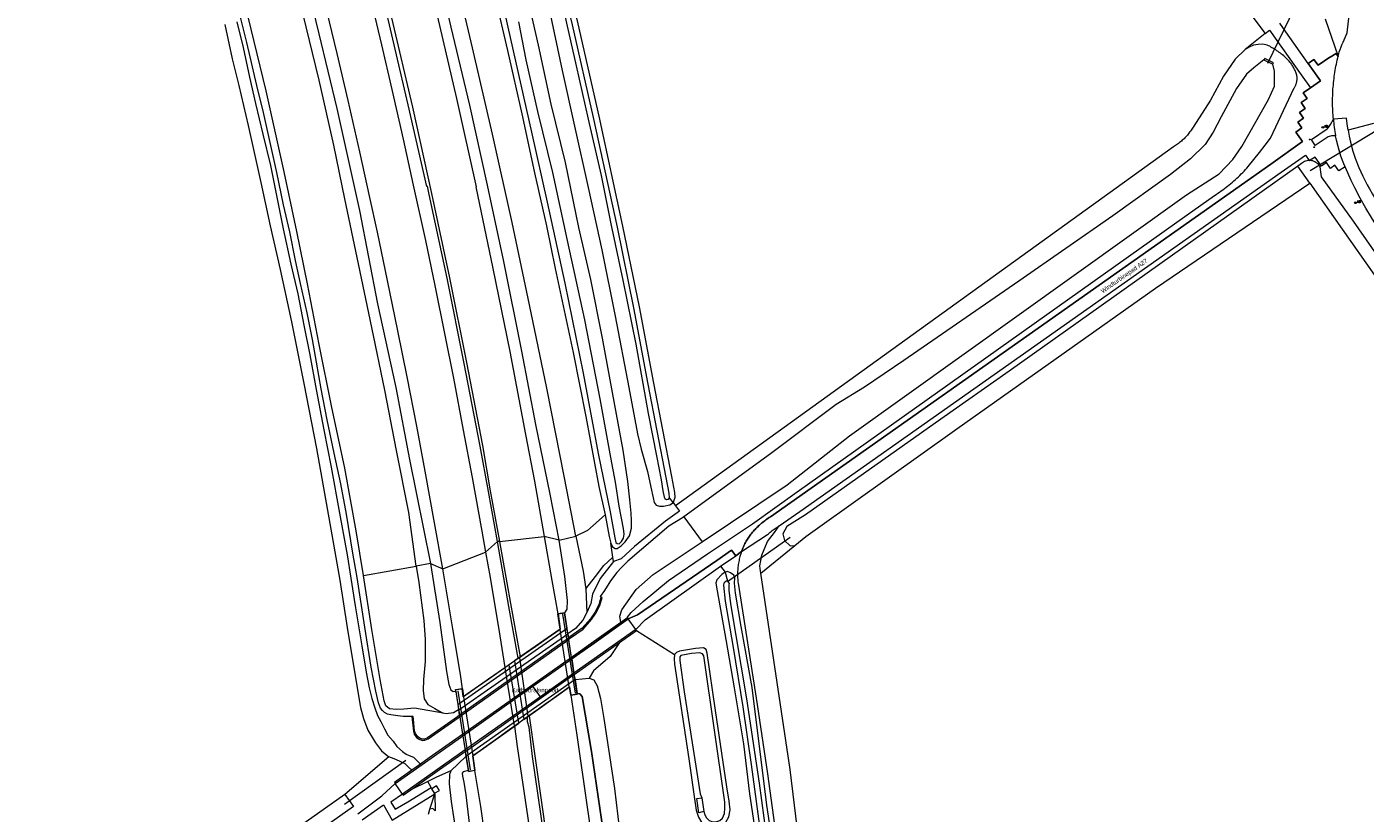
# Model space of a CAD drawing. Header units: metres. Extents: x 138165 to 154469, y 480134 to 494189.
# Tile 983 of 1056: x 152122 to 152501, y 483227 to 483450. Entities that reach past the tile are written whole.
import ezdxf

# ---------------------------------------------------------------- set-up
doc = ezdxf.new("R2010")
doc.units = ezdxf.units.M
doc.header["$LTSCALE"] = 0.001
doc.header["$MEASUREMENT"] = 0
for name, color, linetype, lineweight in [('TOP-L-duiker', 7, 'Continuous', 0), ('TOP-L-terrein schutting raster hek leuning', 7, 'Continuous', 0), ('TOP-L-topo objecten punt', 7, 'Continuous', 0), ('TOP-L-topo objecten vlak', 7, 'Continuous', 0), ('TOP-T-topo huisnummering naamgeving', 7, 'Continuous', 0)]:
    doc.layers.add(name, color=color, linetype=linetype, lineweight=lineweight)
doc.styles.add('Style-INTL_ISO', font='INTL_ISO.shx')
doc.styles.add('Style-STANDARD', font='STANDARD.shx')

# ---------------------------------------------------------------- blocks, each defined once
blk = doc.blocks.new('10')
at = {"layer": 'TOP-L-topo objecten punt', "linetype": 'Continuous', "lineweight": 0}
blk.add_circle((0, 0), 0.0125, dxfattribs=at)
blk = doc.blocks.new('11')
at = {"layer": 'TOP-L-topo objecten punt', "color": 7, "linetype": 'Continuous', "lineweight": 0}
blk.add_circle((0, 0), 0.025, dxfattribs=at)
at = {"layer": 'TOP-L-topo objecten punt', "color": 7, "linetype": 'Continuous', "lineweight": 0, "style": 'Style-STANDARD'}
blk.add_text('AB', height=0.06, dxfattribs=at).set_placement((0.0483, 0))
blk = doc.blocks.new('14')
at = {"layer": 'TOP-L-topo objecten punt', "color": 7, "linetype": 'Continuous', "lineweight": 0}
blk.add_circle((0, 0), 0.025, dxfattribs=at)
at = {"layer": 'TOP-L-topo objecten punt', "color": 7, "linetype": 'Continuous', "lineweight": 0, "style": 'Style-STANDARD'}
blk.add_text('VB', height=0.06, dxfattribs=at).set_placement((0.0483, 0))

msp = doc.modelspace()

# ---------------------------------------------------------------- linework, layer by layer
at = {"layer": 'TOP-L-duiker', "flags": 128}
for points in [[(152473.64, 483439.46), (152482.84, 483458.52)], [(152508.45, 483422.72), (152485.68, 483408.98)], [(152320.48, 483292.5), (152338.19, 483305.1)], [(152229.24, 483241.85), (152211.83, 483229.34)]]:
    msp.add_lwpolyline(points, dxfattribs=at)
at = {"layer": 'TOP-L-terrein schutting raster hek leuning', "flags": 128}
for points in [[(152273.69, 483283.25), (152277.24, 483260.91)], [(152243.97, 483261.59), (152247.48, 483239.2)]]:
    msp.add_lwpolyline(points, dxfattribs=at)
at = {"layer": 'TOP-L-topo objecten vlak', "flags": 128}
for points in [[(152303.98, 483316.26), (152303.92, 483317.59), (152303.06, 483322.05), (152297.98, 483348.45), (152293.91, 483370.1), (152289.24, 483392.97), (152282.49, 483424.11), (152276.51, 483450.33), (152269.38, 483480.06), (152262.08, 483509.4), (152253.86, 483538.89), (152246.14, 483567.17), (152238.99, 483591.41), (152233.15, 483611.42), (152223.89, 483640.49), (152216.03, 483664.31), (152205.8, 483695.14), (152198.5, 483715.78), (152191.64, 483734.51), (152183.4, 483756.64), (152175.28, 483778.26), (152166.53, 483799.98)], [(152167.92, 483800.54), (152176.68, 483778.81), (152184.81, 483757.16), (152193.05, 483735.03), (152199.91, 483716.29), (152207.22, 483695.62), (152217.46, 483664.78), (152225.31, 483640.95), (152234.58, 483611.85), (152240.43, 483591.83), (152247.59, 483567.58), (152255.31, 483539.29), (152263.53, 483509.78), (152270.84, 483480.41), (152277.97, 483450.68), (152283.95, 483424.43), (152290.7, 483393.28), (152295.38, 483370.39), (152299.46, 483348.73), (152304.53, 483322.33), (152305.41, 483317.77), (152305.48, 483316.33), (152305, 483314.9)], [(152232.19, 483296.9), (152230.05, 483312.06), (152226.58, 483329.66), (152223.29, 483346.75), (152219.61, 483364.55), (152215.78, 483382.57), (152211.96, 483400.99), (152208.78, 483416.28), (152204.66, 483434.63), (152200.05, 483453.68), (152195.27, 483473.04), (152190.57, 483491.64), (152185.55, 483510.32), (152180.74, 483527.83), (152175.69, 483545.91), (152170.12, 483565.02), (152164.24, 483586.11), (152158.66, 483603.34), (152153.17, 483620.15), (152146.35, 483641.07), (152137.76, 483667.05), (152134.12, 483680.82), (152127.73, 483704.48)], [(152166.89, 483696.7), (152174.73, 483673.67), (152183.24, 483647.97), (152190.48, 483625.31), (152198.26, 483600.14), (152205.47, 483575.83), (152212.1, 483552.56), (152218.74, 483528.55), (152225.21, 483504.28), (152231.16, 483480.93), (152234.27, 483468.46), (152234.42, 483468.47), (152237.45, 483455.82), (152243.59, 483429.47), (152249.19, 483404.46), (152249.04, 483404.4), (152253.91, 483381.27), (152258.68, 483357.76), (152263.17, 483334.26), (152265.71, 483320.99), (152268.44, 483305.33)], [(152255.2, 483303.91), (152252.67, 483318.06), (152250.31, 483330.92), (152245.77, 483354.38), (152240.92, 483378.56), (152235.86, 483402.29), (152235.41, 483404.58), (152235.19, 483404.52), (152229.88, 483427.64), (152224.19, 483452), (152221.17, 483464.9), (152219.37, 483472.46), (152219.54, 483472.54), (152218.45, 483476.93), (152212.02, 483502.19), (152205.94, 483524.93), (152199.55, 483548.14), (152192.36, 483573.28), (152185.46, 483596.54), (152178.21, 483619.94), (152170.36, 483644.61), (152162.45, 483668.44), (152154.58, 483691.54)], [(152155.24, 483691.76), (152163.12, 483668.66), (152171.02, 483644.84), (152178.88, 483620.13), (152186.13, 483596.7), (152193.09, 483573.11), (152200.18, 483548.41), (152206.58, 483525.12), (152212.69, 483502.3), (152219.11, 483477.09), (152225.16, 483452.33), (152231.09, 483426.97), (152236.51, 483402.52), (152241.6, 483378.66), (152246.45, 483354.62), (152250.98, 483331.11), (152253.18, 483318.23), (152255.76, 483303.91)], [(152272.68, 483304.28), (152270.14, 483317.28), (152266.11, 483337.06), (152262.15, 483357.88), (152256.99, 483383.28), (152252.39, 483404.9), (152247.36, 483427.62), (152242.07, 483449.7), (152237.61, 483468.95), (152233.08, 483486.61), (152228.76, 483503.45), (152223.69, 483522.4), (152218.67, 483541.32), (152214.05, 483557.5), (152208.54, 483575.6), (152203.79, 483591.76), (152199.07, 483607.65), (152193.99, 483623.85), (152188.48, 483642.12), (152182.83, 483660.07), (152176.46, 483679.59), (152172.45, 483690.44)], [(152277.41, 483305.4), (152274.24, 483321.96), (152269.19, 483347.38), (152264.3, 483371), (152259.4, 483394.3), (152253.85, 483419.38), (152248.15, 483443.87), (152242.26, 483468.77), (152235.93, 483494.36), (152229.82, 483517.75), (152224.64, 483536.54), (152218.95, 483556.36), (152213.66, 483574.4), (152207.58, 483594.58), (152202.66, 483612.27), (152195.64, 483634.52), (152189.59, 483653.14), (152182.78, 483673.93), (152176.74, 483691.67)], [(152135.79, 483681.74), (152142.71, 483660.55), (152149.92, 483639.52), (152157.04, 483618.75), (152163.61, 483598.68), (152169.77, 483579.55), (152175.08, 483561.09), (152180.38, 483542.53), (152186.03, 483521.78), (152190.96, 483501.29), (152196.03, 483481.94), (152200.51, 483464.58), (152204.58, 483447.82), (152209.65, 483426.67), (152216.12, 483397.75), (152221.23, 483371.29), (152226.41, 483347.51), (152230.29, 483327.12), (152236.27, 483297.65)], [(152280.52, 483619.42), (152284.68, 483613.33), (152272.71, 483603.74), (152273.24, 483603.02), (152299.83, 483565.64), (152325.89, 483583.12), (152308.76, 483606.59), (152313.36, 483610.03), (152338.44, 483627.89), (152340.34, 483629.01), (152342.33, 483628.85), (152344.31, 483628.45), (152345.9, 483627.5), (152347.57, 483625.67), (152388.45, 483567.25), (152410.1, 483536.08), (152422.8, 483518.55), (152465.06, 483458.35), (152472.92, 483447.85)], [(152224.19, 483572.89), (152225.38, 483569.06), (152229.88, 483552.69), (152235.96, 483530.63), (152240.82, 483512.43), (152245.31, 483494.97), (152250.07, 483476.61), (152254.54, 483458.12), (152258.05, 483443.08), (152262.17, 483425.12), (152265.76, 483408.44), (152269.1, 483393.36), (152271.58, 483381.31), (152276.65, 483357.51), (152280.25, 483339.35), (152283.98, 483319.47), (152285.72, 483311.44)], [(152493.56, 483441.41), (152493.73, 483442.12), (152493.89, 483442.7), (152494.15, 483443.4), (152494.42, 483444.09), (152494.67, 483444.71), (152494.96, 483445.4), (152495.25, 483446.09), (152495.55, 483446.77), (152495.85, 483447.45), (152496.14, 483448.06), (152497.2, 483457.15), (152497.73, 483462.87), (152496.96, 483469.29), (152494.73, 483467.74)], [(152217.19, 483294.22), (152215.19, 483306.9), (152211.9, 483324.63), (152208.19, 483342.32), (152204.71, 483359.76), (152201.36, 483376.89), (152198.29, 483391.78), (152194.72, 483408.72), (152189.6, 483431.67), (152185.38, 483449.08), (152181.29, 483465.66)], [(152287.35, 483303.37), (152287.84, 483302.38), (152288.61, 483301.89), (152289.15, 483301.94), (152290.32, 483302.64), (152291.43, 483303.78), (152292.61, 483305.45), (152293.23, 483307.68), (152293.23, 483309.85), (152293.11, 483311.93), (152292.78, 483315.72), (152292.17, 483320.86), (152290.88, 483329.81), (152288.52, 483342.52), (152285, 483361.53), (152281.66, 483378.14), (152278.29, 483392.9), (152274.51, 483411.31), (152270.49, 483427.87), (152266.9, 483444.59), (152262.32, 483464.49)], [(152218.91, 483459.02), (152222.32, 483444.65), (152225.27, 483432.02), (152228.49, 483417.95), (152231.36, 483404.86), (152234.77, 483389.17), (152237.43, 483376.48), (152240.3, 483362.34), (152242.73, 483350.16), (152245.54, 483335.49), (152248.05, 483322.03), (152250.8, 483306.79), (152251.85, 483300.89)], [(152255.83, 483460.24), (152260.34, 483440.04), (152264.85, 483419.93), (152269.27, 483400.06), (152274.36, 483377.1), (152279.52, 483351.56), (152283.74, 483328.82), (152287.14, 483312.28), (152288.45, 483304.92), (152288.77, 483303.6), (152289.18, 483303.3), (152289.76, 483303.24), (152290.4, 483303.87), (152290.93, 483304.83), (152291.1, 483305.92), (152290.91, 483307.56), (152289.77, 483313.87), (152288.66, 483320.68), (152287.35, 483327.69), (152284.35, 483344.37), (152279.98, 483366.68), (152275.08, 483389.24), (152270.88, 483408.49), (152266.71, 483425.77), (152263.35, 483440.46), (152261.27, 483451.19)], [(152239.71, 483296.14), (152237.38, 483309.17), (152234.74, 483323.8), (152232.34, 483336.57), (152229.62, 483350.6), (152226.99, 483363.65), (152224.07, 483377.88), (152221.18, 483391.55), (152219.07, 483401.36), (152216.2, 483414.36), (152212.88, 483428.91), (152209.76, 483442.23), (152206.12, 483457.52)], [(152273.23, 483458.03), (152277.58, 483438.77), (152280.93, 483423.58), (152284.61, 483407.65), (152287.37, 483393.92), (152290.72, 483377.96), (152294.44, 483359.78), (152297.91, 483340.16), (152300.3, 483328.14), (152301.59, 483321.34), (152302.13, 483318.25), (152302.47, 483316.48), (152302.64, 483316.03), (152303.11, 483315.77), (152303.67, 483315.88), (152303.98, 483316.26)], [(152181.34, 483451.19), (152183.13, 483443.88), (152184.95, 483435.53), (152186.59, 483428.06), (152188.73, 483419.4), (152190.9, 483410.46), (152192.67, 483401.51), (152194.46, 483392.56), (152196.6, 483382.53), (152198.61, 483374.09), (152200.36, 483365.26), (152201.98, 483356.83), (152203.81, 483346.93), (152205.95, 483335.56), (152208.05, 483324.99), (152210.43, 483311.96), (152212.63, 483300.06), (152213.61, 483293.45), (152214.86, 483285.69), (152216.77, 483274.27), (152217.96, 483266.84), (152218.86, 483262.42), (152219.6, 483259.36), (152220.42, 483256.74), (152221.16, 483254.6), (152222.11, 483252.89), (152223.21, 483250.8), (152224.16, 483249.02), (152225.63, 483247.31), (152226.7, 483245.76), (152228.25, 483244.39), (152229.3, 483243.63), (152230.22, 483243.23), (152231.45, 483242.72), (152232.08, 483242.11), (152233.42, 483240.78)], [(152230.94, 483254.25), (152228.5, 483254.27), (152226.93, 483254.47), (152225.01, 483254.72), (152224.07, 483254.93), (152223.22, 483255.38), (152222.59, 483256.01), (152222.1, 483256.67), (152221.5, 483258.19), (152220.7, 483261.44), (152219.39, 483268.23), (152217.66, 483279.58), (152215.4, 483293.67), (152214.23, 483300.62), (152212.44, 483311.63), (152210.85, 483320.25), (152208.95, 483328.9), (152206.91, 483338.39), (152205.21, 483347.17), (152203.89, 483354.74), (152202.76, 483361.17), (152201.3, 483368.67), (152199.37, 483377.05), (152197.98, 483383.58), (152196.38, 483391.65), (152194.6, 483399.28), (152192.66, 483408.45), (152190.61, 483417.8), (152188.65, 483426.31), (152187.31, 483431.94), (152185.77, 483438.42), (152184.18, 483445.32), (152182, 483454.01)], [(152269.97, 483454.28), (152273.56, 483437.43), (152277.06, 483421.59), (152280.96, 483404.21), (152284.83, 483386.56), (152288.58, 483367.74), (152292.47, 483347.51), (152294.92, 483334.41), (152296.01, 483330.03), (152297.8, 483323.71), (152298.72, 483319.32), (152299.4, 483316.25), (152299.67, 483314.92), (152300.26, 483314.2), (152301.18, 483313.86), (152302.34, 483313.89), (152304.1, 483314.32), (152304.87, 483314.75), (152305, 483314.9)], [(152485.11, 483439.4), (152478.72, 483448.39), (152477.03, 483450.78)], [(152489.94, 483452.04), (152493.56, 483441.41)], [(152177.94, 483450.45), (152179.98, 483440.75), (152181.85, 483433.18), (152184.57, 483421.78), (152188.17, 483405.62), (152190.76, 483393.39), (152193.58, 483380.98), (152196.86, 483366.12), (152200.33, 483348.63), (152203.91, 483330.29), (152207.73, 483309.03), (152210.53, 483292.91), (152212.64, 483279.55), (152215.09, 483264.71), (152216.38, 483256.81), (152217.21, 483253.73), (152218.47, 483250.44), (152220.61, 483246.81), (152222.38, 483244.53), (152224.38, 483242.86)], [(152472.92, 483447.85), (152467.22, 483443.34)], [(152472.92, 483447.85), (152474.15, 483448.83), (152483.09, 483436.15), (152485.74, 483432.49)], [(152292.11, 483282.23), (152292.09, 483282.47), (152293.11, 483283.76), (152296.54, 483286.85), (152303.71, 483292.8), (152314.73, 483300.37), (152327.5, 483308.89), (152340.15, 483317.93), (152450.74, 483396.45), (152458.52, 483401.98), (152459, 483402.3), (152459.47, 483402.61), (152459.95, 483402.94), (152460.42, 483403.27), (152460.88, 483403.61), (152461.34, 483403.95), (152461.8, 483404.3), (152462.25, 483404.65), (152462.7, 483405.01), (152463.14, 483405.37), (152463.58, 483405.74), (152464.01, 483406.12), (152464.44, 483406.5), (152464.87, 483406.89), (152465.29, 483407.28), (152465.71, 483407.67), (152466.12, 483408.07), (152466.52, 483408.48), (152466.92, 483408.89), (152467.32, 483409.3), (152467.71, 483409.72), (152468.1, 483410.15), (152469.68, 483412.17), (152471.26, 483414.2), (152472.85, 483416.22), (152474.43, 483418.25), (152481.12, 483432.45), (152481.22, 483432.61), (152481.31, 483432.77), (152481.4, 483432.94), (152481.48, 483433.1), (152481.55, 483433.28), (152481.62, 483433.45), (152481.68, 483433.63), (152481.74, 483433.8), (152481.79, 483433.98), (152481.83, 483434.17), (152481.87, 483434.35), (152481.89, 483434.53), (152481.92, 483434.72), (152481.93, 483434.91), (152481.94, 483435.09), (152481.94, 483435.28), (152481.93, 483435.47), (152481.92, 483435.65), (152481.9, 483435.84), (152481.83, 483436.11), (152481.74, 483436.37), (152481.65, 483436.64), (152481.56, 483436.9), (152481.46, 483437.16), (152481.35, 483437.42), (152481.23, 483437.67), (152481.11, 483437.92), (152480.98, 483438.17), (152480.84, 483438.42), (152480.7, 483438.66), (152480.55, 483438.9), (152480.4, 483439.13), (152480.24, 483439.36), (152480.07, 483439.59), (152479.9, 483439.81), (152479.72, 483440.02), (152479.54, 483440.23), (152479.35, 483440.44), (152479.15, 483440.64), (152478.96, 483440.84), (152478.75, 483441.03), (152478.45, 483441.3), (152478.15, 483441.56), (152477.84, 483441.82), (152477.53, 483442.07), (152477.21, 483442.31), (152476.89, 483442.55), (152476.57, 483442.79), (152476.24, 483443.02), (152475.9, 483443.24), (152475.57, 483443.45), (152475.22, 483443.66), (152474.88, 483443.87), (152474.53, 483444.06), (152474.18, 483444.26), (152473.82, 483444.44), (152473.46, 483444.62), (152472.18, 483444.83), (152470.86, 483444.81), (152469.54, 483444.55), (152468.31, 483444.04), (152467.22, 483443.34)], [(152467.22, 483443.34), (152464.42, 483440.66), (152461.11, 483435.76), (152457.39, 483429.01), (152452.43, 483421.32), (152452.25, 483421.02), (152452.07, 483420.73), (152451.88, 483420.45), (152451.68, 483420.16), (152451.48, 483419.89), (152451.27, 483419.61), (152451.05, 483419.35), (152450.83, 483419.08), (152450.6, 483418.83), (152450.37, 483418.57), (152450.13, 483418.33), (152449.88, 483418.08), (152449.64, 483417.85), (152449.38, 483417.62), (152449.12, 483417.39), (152448.86, 483417.17), (152448.59, 483416.96), (152448.31, 483416.75), (152448.03, 483416.55), (152447.75, 483416.35), (152447.46, 483416.16), (152447.17, 483415.98), (152446.88, 483415.81), (152305.7, 483313.96)], [(152472.54, 483440.39), (152469.7, 483438.14), (152467.64, 483436.36), (152464.73, 483432.3), (152460.39, 483424.26), (152458.18, 483419.92), (152455.91, 483416.43), (152451.71, 483412.38), (152446.02, 483407.97), (152429.67, 483396.23), (152403, 483377.73), (152370.42, 483355.24), (152359.33, 483347.63), (152351.28, 483342.77), (152332.64, 483328.71), (152308.02, 483310.86)], [(152492.22, 483423.65), (152492.17, 483424.24), (152492.13, 483424.84), (152492.09, 483425.43), (152492.06, 483426.09), (152492.04, 483426.68), (152492.02, 483427.28), (152492.01, 483427.87), (152492.01, 483428.46), (152492.01, 483429.06), (152492.02, 483429.65), (152492.04, 483430.25), (152492.06, 483430.84), (152492.09, 483431.5), (152492.12, 483432.09), (152492.17, 483432.69), (152492.22, 483433.28), (152492.28, 483433.93), (152492.34, 483434.53), (152492.41, 483435.12), (152492.48, 483435.71), (152492.57, 483436.29), (152492.65, 483436.88), (152492.75, 483437.47), (152492.85, 483438.05), (152492.96, 483438.64), (152493.07, 483439.22), (152493.19, 483439.8), (152493.32, 483440.38), (152493.45, 483440.96), (152493.56, 483441.41), (152492.99, 483442.26), (152491.35, 483441.14), (152491.27, 483441.22), (152487.9, 483438.94), (152486.7, 483440.48), (152485.11, 483439.4), (152488.54, 483434.45), (152485.74, 483432.49), (152483.64, 483431.08), (152484.75, 483429.46), (152483.13, 483428.29), (152484.27, 483426.66), (152482.62, 483425.52), (152483.75, 483423.88), (152482.17, 483422.74), (152483.26, 483421.11), (152481.62, 483419.95), (152483.51, 483417.24), (152474.45, 483410.82), (152332.6, 483310.89), (152332.28, 483310.68), (152331.96, 483310.46), (152331.64, 483310.24), (152331.33, 483310.01), (152331.02, 483309.77), (152330.71, 483309.53), (152330.41, 483309.29), (152330.11, 483309.04), (152329.82, 483308.79), (152329.53, 483308.53), (152329.27, 483308.3), (152329, 483308.06), (152328.75, 483307.82), (152328.49, 483307.58), (152328.25, 483307.33), (152328, 483307.07), (152327.77, 483306.81), (152327.54, 483306.54), (152327.31, 483306.27), (152327.09, 483305.99), (152326.88, 483305.71), (152326.67, 483305.42), (152326.47, 483305.14), (152326.28, 483304.84), (152326.09, 483304.54), (152325.9, 483304.24), (152325.73, 483303.94), (152325.56, 483303.63), (152325.39, 483303.32), (152325.24, 483303), (152325.09, 483302.68), (152324.94, 483302.36), (152324.81, 483302.03), (152324.68, 483301.7), (152324.55, 483301.37), (152324.44, 483301.04)], [(152475.09, 483439.19), (152475.29, 483439.62), (152472.76, 483440.79), (152472.54, 483440.39)], [(152472.54, 483440.39), (152475.09, 483439.19)], [(152485.11, 483439.4), (152486.7, 483440.48), (152487.9, 483438.94), (152491.27, 483441.22), (152491.35, 483441.14), (152492.99, 483442.26), (152493.56, 483441.41)], [(152485.74, 483432.49), (152488.54, 483434.45), (152485.11, 483439.4)], [(152313.28, 483303.83), (152337.4, 483319.98), (152355.07, 483333.81), (152450.62, 483402.14), (152459.89, 483408.08), (152463.74, 483412.16), (152466.27, 483415.87), (152473.83, 483429.22), (152475.53, 483433), (152475.53, 483437.23), (152475.09, 483439.19)], [(152292.31, 483281.94), (152294.91, 483283.14), (152317.38, 483298.51), (152321.59, 483301.47), (152322.76, 483299.85), (152324.44, 483301.04), (152324.55, 483301.37), (152324.68, 483301.7), (152324.81, 483302.03), (152324.94, 483302.36), (152325.09, 483302.68), (152325.24, 483303), (152325.39, 483303.32), (152325.56, 483303.63), (152325.73, 483303.94), (152325.9, 483304.24), (152326.09, 483304.54), (152326.28, 483304.84), (152326.47, 483305.14), (152326.67, 483305.42), (152326.88, 483305.71), (152327.09, 483305.99), (152327.31, 483306.27), (152327.54, 483306.54), (152327.77, 483306.81), (152328, 483307.07), (152328.25, 483307.33), (152328.49, 483307.58), (152328.75, 483307.82), (152329, 483308.06), (152329.27, 483308.3), (152329.53, 483308.53), (152329.82, 483308.79), (152330.11, 483309.04), (152330.41, 483309.29), (152330.71, 483309.53), (152331.02, 483309.77), (152331.33, 483310.01), (152331.64, 483310.24), (152331.96, 483310.46), (152332.28, 483310.68), (152332.6, 483310.89), (152474.45, 483410.82), (152483.51, 483417.24), (152481.62, 483419.95), (152483.26, 483421.11), (152482.17, 483422.74), (152483.75, 483423.88), (152482.62, 483425.52), (152484.27, 483426.66), (152483.13, 483428.29), (152484.75, 483429.46), (152483.64, 483431.08), (152485.74, 483432.49)], [(152492.86, 483418.92), (152491.7, 483418.86), (152491.39, 483418.81), (152491.08, 483418.73), (152490.79, 483418.61), (152490.51, 483418.47), (152490.44, 483418.43), (152487.09, 483416.17), (152486.01, 483417.86), (152490.45, 483420.89), (152490.46, 483420.91), (152490.55, 483420.98), (152490.82, 483421.22), (152491.05, 483421.49), (152491.26, 483421.78), (152491.44, 483422.09), (152492.22, 483423.65)], [(152496.38, 483420.53), (152496.12, 483422.26), (152495.92, 483423.91), (152492.22, 483423.65)], [(152492.22, 483423.65), (152492.27, 483423.09), (152492.33, 483422.49), (152492.4, 483421.9), (152492.48, 483421.3), (152492.56, 483420.7), (152492.66, 483420.11), (152492.76, 483419.52), (152492.86, 483418.92)], [(152503.58, 483422.35), (152496.38, 483420.53)], [(152496.38, 483420.53), (152496.71, 483418.8), (152497.1, 483417.08), (152497.79, 483414.55), (152498.44, 483412.54), (152499.45, 483409.9), (152500.54, 483407.44), (152501.2, 483406.12), (152501.82, 483404.96), (152502.44, 483403.86), (152503.36, 483402.36), (152504.45, 483400.49), (152505.91, 483398.16), (152507.52, 483395.75), (152510.58, 483391.2), (152520.81, 483376.67), (152587.77, 483281.62), (152666.54, 483170.03), (152717.09, 483098.4), (152720.56, 483094.35), (152728.26, 483083.4)], [(152495.53, 483410.1), (152495.16, 483410.93), (152494.37, 483413.12), (152493.56, 483415.86), (152493.12, 483417.66), (152492.86, 483418.92)], [(152335.09, 483308.35), (152340.95, 483312.41), (152477.39, 483408.54), (152484.34, 483413.43), (152485.32, 483411.94)], [(152495.53, 483410.1), (152493.8, 483408.92), (152492.66, 483410.55), (152491.41, 483409.66), (152490.26, 483411.32), (152488.83, 483410.33), (152487.08, 483412.88), (152485.66, 483411.95)], [(152482.18, 483410.29), (152400.29, 483352.19), (152380.96, 483338.53), (152342.6, 483311.41), (152337.26, 483308.11), (152336.17, 483306.07), (152336.59, 483304.21), (152338.21, 483302.62), (152339.55, 483302.72)], [(152485.32, 483411.94), (152485.02, 483411.91), (152484.69, 483411.84), (152484.37, 483411.74), (152484.07, 483411.6), (152483.78, 483411.43), (152483.46, 483411.19), (152482.18, 483410.29)], [(152485.6, 483405.47), (152482.18, 483410.29)], [(152485.32, 483411.94), (152485.42, 483411.79), (152485.66, 483411.95)], [(152485.66, 483411.95), (152486.02, 483411.92), (152486.35, 483411.85), (152486.67, 483411.74), (152486.97, 483411.61), (152487.26, 483411.44), (152487.54, 483411.25), (152487.79, 483411.02), (152488.01, 483410.78), (152488.21, 483410.51), (152488.28, 483410.4), (152488.43, 483410.1), (152488.77, 483407.24), (152497.83, 483394.68), (152506.76, 483381.96), (152580.96, 483276.17), (152658.07, 483166.74), (152719.46, 483079.35)], [(152724.22, 483080.56), (152716.7, 483091.61), (152714.07, 483096.19), (152663.51, 483168), (152584.92, 483279.71), (152506.35, 483390.67), (152504.86, 483392.85), (152503.03, 483395.71), (152501.41, 483398.41), (152499.86, 483401.17), (152498.31, 483404.12), (152497.27, 483406.24), (152496.29, 483408.35), (152495.53, 483410.1)], [(152339.55, 483302.72), (152342.61, 483305.3), (152346.59, 483308.13), (152385.43, 483335.82), (152441.77, 483375.72), (152485.6, 483405.47)], [(152485.6, 483405.47), (152503.91, 483379.39), (152577.66, 483274.36), (152654.5, 483165.48), (152706.71, 483091.44)], [(152305, 483314.9), (152303.98, 483316.26)], [(152305, 483314.9), (152305.7, 483313.96)], [(152285.72, 483311.44), (152280.71, 483307.05), (152277.41, 483305.4)], [(152308.02, 483310.86), (152307.67, 483310.6), (152303.82, 483308.21), (152292.22, 483298.3), (152290.35, 483296.56), (152289.06, 483295.13), (152287.31, 483292.71), (152285.53, 483289.96), (152284.34, 483288.3), (152284.53, 483288.07)], [(152285.72, 483311.44), (152286.85, 483305.3), (152287.35, 483303.37)], [(152305.7, 483313.96), (152306.82, 483312.47), (152302.82, 483309.68), (152294.09, 483302.5), (152290.25, 483298.93), (152288.16, 483298.19)], [(152308.02, 483310.86), (152313.28, 483303.83)], [(152324.44, 483301.04), (152331.79, 483305.85), (152332.05, 483306.09), (152332.31, 483306.32), (152332.57, 483306.54), (152332.84, 483306.76), (152333.12, 483306.98), (152333.4, 483307.19), (152333.68, 483307.39), (152333.96, 483307.59), (152334.25, 483307.79), (152334.54, 483307.98), (152335.09, 483308.35)], [(152329.86, 483294.95), (152329.73, 483296.27), (152329.65, 483296.98), (152330.21, 483300), (152331.79, 483303.89), (152333.78, 483306.43), (152335.09, 483308.35)], [(152251.85, 483300.89), (152255.2, 483303.91)], [(152255.76, 483303.91), (152255.2, 483303.91)], [(152261.07, 483270.8), (152258.46, 483285.42), (152255.2, 483303.91)], [(152255.76, 483303.91), (152268.44, 483305.33)], [(152255.76, 483303.91), (152258.94, 483286.33), (152261.64, 483271.19)], [(152268.44, 483305.33), (152270.65, 483292.82), (152272.34, 483283.42)], [(152272.68, 483304.28), (152268.44, 483305.33)], [(152272.68, 483304.28), (152277.41, 483305.4)], [(152274.28, 483283.7), (152274.96, 483284.7), (152275.1, 483287.12), (152274.32, 483293.94), (152272.68, 483304.28)], [(152277.41, 483305.4), (152279.49, 483295.43), (152280.26, 483290.47)], [(152287.97, 483299.4), (152287.35, 483303.37)], [(152290.24, 483280.91), (152289.91, 483282.75), (152290.45, 483284.54), (152294.54, 483290.31), (152299.36, 483294.51), (152313.28, 483303.83)], [(152329.86, 483294.95), (152339.55, 483302.72)], [(152239.71, 483296.14), (152251.85, 483300.89)], [(152251.85, 483300.89), (152253.11, 483293.64), (152255.85, 483277.17), (152257.32, 483268.16)], [(152280.26, 483290.47), (152283, 483293.97), (152285.4, 483297.07), (152287.76, 483299.26), (152287.97, 483299.4)], [(152288.16, 483298.19), (152287.97, 483299.4)], [(152322.76, 483299.85), (152321.59, 483301.47), (152317.38, 483298.51), (152294.91, 483283.14), (152292.31, 483281.94)], [(152318.49, 483296.86), (152322.76, 483299.85)], [(152324.44, 483301.04), (152322.76, 483299.85)], [(152324.44, 483301.04), (152324.31, 483300.68), (152324.2, 483300.32), (152324.08, 483299.96), (152323.98, 483299.6), (152323.88, 483299.23), (152323.79, 483298.87), (152323.71, 483298.5), (152323.64, 483298.13), (152323.57, 483297.76), (152323.51, 483297.38), (152323.45, 483297.01), (152323.41, 483296.63), (152323.37, 483296.26), (152323.34, 483295.88), (152323.32, 483295.5), (152323.3, 483295.12), (152323.3, 483294.75), (152323.3, 483294.37), (152323.31, 483293.99), (152323.32, 483293.61), (152323.34, 483293.23), (152323.37, 483292.86), (152323.41, 483292.48), (152323.46, 483292.11), (152328.86, 483257.66), (152331.77, 483238.07), (152335.34, 483211.89)], [(152217.19, 483294.22), (152232.19, 483296.9)], [(152236.27, 483297.65), (152232.19, 483296.9)], [(152232.19, 483296.9), (152232.91, 483292.28), (152234.35, 483281.51), (152234.76, 483276.11), (152234.76, 483269.87), (152234.27, 483264.8), (152234.14, 483261.68), (152234.41, 483259.3), (152235.45, 483257.65), (152237.43, 483256.52), (152238.63, 483255.9), (152239.8, 483255.18)], [(152236.27, 483297.65), (152238.92, 483280.95), (152240.81, 483267.01), (152241.4, 483263.34), (152241.98, 483261.87), (152242.63, 483261.37), (152243.38, 483261.42)], [(152236.27, 483297.65), (152239.71, 483296.14)], [(152245.27, 483262.16), (152244.71, 483266.14), (152242.6, 483279.1), (152239.71, 483296.14)], [(152288.16, 483298.19), (152284.32, 483293.4), (152282.17, 483288.99), (152281.65, 483286.29), (152280.52, 483283.77)], [(152294.44, 483278.96), (152297.06, 483281.7), (152318.49, 483296.86)], [(152319.74, 483295.18), (152318.81, 483294.5), (152317.42, 483293.02), (152317.18, 483292.05), (152317.47, 483289.88), (152319.93, 483276.13), (152322.31, 483262.43), (152324.95, 483246.57), (152326.67, 483232.32), (152329.11, 483215.96)], [(152318.49, 483296.86), (152319.74, 483295.18)], [(152334.4, 483210.33), (152331.58, 483229.13), (152327.45, 483262.52), (152324.29, 483279.77), (152322.73, 483289.22), (152322.46, 483292.05), (152322.56, 483293.62), (152322.2, 483294.35), (152321.3, 483294.98), (152320.44, 483295.35), (152319.74, 483295.18)], [(152319.74, 483295.18), (152320.29, 483293.38), (152320.48, 483292.75)], [(152239.8, 483255.18), (152231.67, 483256.68), (152228.64, 483256.4), (152226.56, 483256.27), (152224.65, 483256.42), (152223.6, 483257.29), (152223.14, 483258.68), (152221.96, 483264.73), (152219.61, 483278.97), (152217.19, 483294.22)], [(152320.48, 483292.75), (152320.17, 483292.65), (152319.7, 483292.34), (152319.42, 483292.04), (152319.32, 483291.54), (152319.81, 483286.96), (152322.07, 483273.82), (152324.77, 483257.03), (152327.17, 483240.67), (152329.48, 483223.21)], [(152332.14, 483215.74), (152329.47, 483235.35), (152325.93, 483259.3), (152321.42, 483286.26), (152320.94, 483290.13), (152320.95, 483291.59), (152321, 483291.98), (152320.48, 483292.75)], [(152340.66, 483219.01), (152338.21, 483239.22), (152329.86, 483294.95)], [(152284.53, 483288.07), (152284.32, 483287.33), (152283.92, 483285.9), (152282.83, 483283.75), (152281.59, 483282.01), (152279.24, 483279.28), (152275.76, 483276.82), (152275.35, 483276.53)], [(152275.41, 483276.14), (152275.97, 483276.54), (152279.48, 483279.02), (152281.86, 483281.79), (152283.13, 483283.57), (152284.24, 483285.77), (152284.87, 483287.97), (152284.53, 483288.07)], [(152280.26, 483290.47), (152280.52, 483283.77)], [(152280.52, 483283.77), (152279.43, 483281.58), (152277.38, 483279.27), (152275.21, 483277.75)], [(152262.71, 483253.45), (152275.67, 483262.69), (152276.06, 483260.35), (152277.82, 483260.65), (152274.24, 483283.65), (152272.4, 483283.38), (152273.02, 483279.04), (152260.09, 483270.03), (152262.71, 483253.45)], [(152261.64, 483271.19), (152262.74, 483271.94), (152266.05, 483274.24), (152269.3, 483276.51), (152272.97, 483279.06), (152272.34, 483283.42)], [(152272.34, 483283.42), (152274.28, 483283.7)], [(152274.97, 483279.29), (152274.28, 483283.7)], [(152290.24, 483280.91), (152281.76, 483274.93), (152277.41, 483271.86), (152276.21, 483271.02)], [(152292.31, 483281.94), (152281.96, 483274.64), (152277.61, 483271.58), (152276.57, 483270.84), (152276.27, 483270.63), (152276.9, 483266.57)], [(152276.27, 483270.63), (152276.57, 483270.84), (152277.61, 483271.58), (152281.96, 483274.64), (152292.31, 483281.94)], [(152292.11, 483282.23), (152290.24, 483280.91)], [(152292.31, 483281.94), (152292.11, 483282.23)], [(152294.44, 483278.96), (152292.31, 483281.94)], [(152243.97, 483257.68), (152274.97, 483279.29)], [(152244.26, 483256.15), (152275.16, 483277.72)], [(152275.35, 483276.53), (152244.5, 483254.61)], [(152244.56, 483254.23), (152275.41, 483276.14)], [(152263.87, 483254.34), (152265.36, 483255.4), (152268.61, 483257.72), (152271.9, 483260.06), (152275.58, 483262.68), (152273.03, 483278.98), (152269.35, 483276.42), (152266.1, 483274.16), (152262.8, 483271.86), (152261.46, 483270.94), (152263.87, 483254.34)], [(152275.21, 483277.75), (152274.97, 483279.29)], [(152275.21, 483277.75), (152275.16, 483277.72)], [(152275.16, 483277.72), (152275.35, 483276.53)], [(152275.41, 483276.14), (152275.35, 483276.53)], [(152276.21, 483271.02), (152275.41, 483276.14)], [(152294.44, 483278.96), (152276.9, 483266.57)], [(152289.85, 483275.29), (152294.64, 483278.67)], [(152294.64, 483278.67), (152294.44, 483278.96)], [(152294.64, 483278.67), (152305.44, 483271.83)], [(152276.96, 483266.19), (152289.85, 483275.29)], [(152289.85, 483275.29), (152287.2, 483271.31), (152282.41, 483267.22), (152281.25, 483265.11)], [(152320.01, 483224.3), (152320.82, 483225.81), (152321.18, 483227.78), (152320.96, 483230.29), (152320.29, 483234.3), (152317.06, 483255.96), (152314.68, 483272.23), (152314.38, 483273.24), (152313.6, 483273.76), (152311.36, 483273.59), (152306.8, 483272.78), (152305.97, 483272.46), (152305.44, 483271.83)], [(152313.75, 483227.3), (152314, 483226.36), (152314.46, 483225.59), (152315.24, 483224.77), (152316.29, 483224.45), (152317.41, 483224.5), (152318.28, 483224.78), (152319, 483225.45), (152319.57, 483226.74), (152319.72, 483228.28), (152319.67, 483229.98), (152313.71, 483271.47), (152313.33, 483272.08), (152312.64, 483272.34), (152310.21, 483272.11), (152307.23, 483271.57), (152306.89, 483271.15), (152306.89, 483270.18), (152308.2, 483261.24), (152312.72, 483232.38), (152313.13, 483231.21)], [(152258.56, 483268.97), (152245.51, 483259.88), (152245.23, 483262.1), (152243.36, 483261.88), (152247, 483238.7), (152248.76, 483239.04), (152248.2, 483243.1), (152261.26, 483252.41), (152258.56, 483268.97)], [(152276.21, 483271.02), (152245.35, 483249.2)], [(152257.32, 483268.16), (152261.07, 483270.8)], [(152261.07, 483270.8), (152261.64, 483271.19)], [(152265.26, 483262.84), (152276.27, 483270.63)], [(152276.21, 483271.02), (152276.27, 483270.63)], [(152276.9, 483266.57), (152276.27, 483270.63)], [(152305.44, 483271.83), (152305.31, 483270.65), (152305.46, 483269.14), (152309.51, 483242.26), (152311.02, 483231.56), (152311.53, 483227.73), (152312.19, 483225.75), (152313.2, 483224.18), (152314.42, 483223.07), (152315.61, 483222.68), (152317.36, 483222.76), (152318.63, 483223.19), (152320.01, 483224.3)], [(152245.27, 483262.16), (152245.55, 483259.97), (152249.45, 483262.69), (152252.72, 483264.96), (152255.97, 483267.23), (152257.32, 483268.16)], [(152257.38, 483268.08), (152256.03, 483267.15), (152252.78, 483264.88), (152249.51, 483262.61), (152245.61, 483259.89), (152248.2, 483243.16), (152252.02, 483245.89), (152255.31, 483248.23), (152258.56, 483250.55), (152260.02, 483251.59), (152257.38, 483268.08)], [(152246.11, 483244.39), (152276.91, 483266.15)], [(152277.23, 483264.79), (152246.29, 483242.93)], [(152276.9, 483266.57), (152267.43, 483259.88)], [(152276.9, 483266.57), (152276.96, 483266.19)], [(152276.91, 483266.15), (152276.96, 483266.19), (152276.9, 483266.57)], [(152276.96, 483266.19), (152276.91, 483266.15), (152277.23, 483264.79)], [(152277.23, 483264.79), (152276.91, 483266.15)], [(152277.23, 483264.79), (152281.25, 483265.11)], [(152277.23, 483264.79), (152277.85, 483260.83), (152278.05, 483260.79), (152278.53, 483260.72), (152279.19, 483259.91), (152281.86, 483244.36), (152285.22, 483221.89)], [(152277.85, 483260.83), (152277.23, 483264.79)], [(152281.25, 483265.11), (152282.5, 483264.64), (152283.48, 483263), (152284.43, 483259.35), (152285.41, 483253.72), (152288.44, 483233.91), (152290.32, 483218.03), (152290.98, 483211.86), (152291.26, 483210.76), (152292.04, 483210.01), (152294.44, 483209.57), (152300.67, 483210.71), (152309.81, 483212.14), (152314.78, 483212.1), (152317.45, 483211.44), (152319.85, 483209.84), (152321.55, 483207.64), (152322.73, 483205.21)], [(152243.38, 483261.42), (152243.3, 483261.93), (152245.27, 483262.16)], [(152243.38, 483261.42), (152243.97, 483257.68)], [(152245.41, 483248.82), (152265.26, 483262.84)], [(152276.02, 483260.29), (152275.64, 483262.6), (152271.95, 483259.98), (152268.67, 483257.64), (152265.42, 483255.32), (152264.23, 483254.47)], [(152267.43, 483259.88), (152265.26, 483262.84)], [(152243.97, 483257.68), (152244.21, 483256.12)], [(152267.43, 483259.88), (152246.05, 483244.78)], [(152277.85, 483260.83), (152277.88, 483260.61), (152276.02, 483260.29)], [(152276.02, 483260.29), (152277.68, 483248.96), (152280.69, 483228.61), (152282.91, 483213.2), (152283.43, 483209.14), (152287.5, 483177.71), (152290.4, 483152.91), (152292.93, 483129.61), (152295.74, 483100.94), (152297.88, 483076.52), (152299.68, 483052.7), (152301.33, 483029.03), (152302.93, 483002.21), (152304.01, 482978.95), (152305.04, 482951.69)], [(152285.22, 483221.89), (152281.86, 483244.36), (152279.19, 483259.91), (152278.53, 483260.72), (152278.05, 483260.79), (152277.85, 483260.83)], [(152244.5, 483254.61), (152243.88, 483254.17), (152235.42, 483248.21), (152234.54, 483247.89), (152233.89, 483247.84), (152233.2, 483248.12), (152232.53, 483248.61), (152231.94, 483249.43), (152231.73, 483250.2), (152231.37, 483253.46), (152231.29, 483254.29), (152230.94, 483254.25)], [(152230.94, 483254.25), (152231.38, 483250.14), (152231.62, 483249.28), (152232.28, 483248.36), (152233.03, 483247.82), (152233.84, 483247.48), (152234.62, 483247.54), (152235.59, 483247.9), (152244.08, 483253.89), (152244.56, 483254.23)], [(152244.21, 483256.12), (152242.76, 483255.34), (152240.64, 483255.02), (152239.8, 483255.18)], [(152244.26, 483256.15), (152244.21, 483256.12)], [(152244.5, 483254.61), (152244.26, 483256.15)], [(152244.5, 483254.61), (152244.56, 483254.23)], [(152244.56, 483254.23), (152245.35, 483249.2)], [(152263.78, 483254.15), (152260.08, 483251.51)], [(152291.81, 482951.31), (152290.83, 482977.44), (152289.64, 483002.02), (152288.15, 483027.52), (152286.52, 483051.76), (152284.52, 483077.28), (152282.47, 483100.26), (152279.92, 483126.46), (152277.32, 483150.84), (152274.18, 483176.92), (152271.03, 483201.56), (152269.71, 483211.41), (152267.54, 483226.73), (152265.16, 483242.96), (152264.17, 483251.26), (152263.77, 483252.73), (152263.78, 483254.15)], [(152264.23, 483254.47), (152263.78, 483254.15)], [(152264.23, 483254.47), (152265.83, 483243.16), (152268.19, 483226.62), (152270.23, 483211.5), (152271.71, 483201.56), (152274.89, 483177.02), (152277.98, 483150.93), (152280.58, 483126.58), (152283.18, 483100.25), (152285.18, 483077.15), (152287.17, 483051.99), (152288.81, 483027.58), (152290.33, 483001.89), (152291.48, 482977.16), (152292.48, 482951.44)], [(152260.08, 483251.51), (152258.62, 483250.47), (152255.36, 483248.15), (152252.08, 483245.81), (152248.25, 483243.08), (152248.82, 483239)], [(152260.08, 483251.51), (152260.82, 483245.76), (152262.73, 483233.07), (152264.57, 483220.39), (152266.62, 483205.37), (152268.38, 483192.05), (152270.32, 483177.09), (152271.89, 483163.87), (152273.82, 483147.15), (152275.25, 483134.01), (152276.83, 483118.53), (152278.16, 483105.03), (152279.61, 483089.47), (152280.72, 483076.28), (152281.96, 483060.71), (152282.91, 483047.83), (152283.94, 483033.18), (152284.74, 483020.13), (152285.66, 483003.87), (152286.34, 482990.37), (152287.05, 482975.11), (152287.55, 482961.7), (152288.05, 482947.3)], [(152226.21, 483235.25), (152244.1, 483247.89), (152245.41, 483248.82)], [(152245.35, 483249.2), (152235.87, 483242.52), (152233.42, 483240.78)], [(152245.41, 483248.82), (152245.35, 483249.2)], [(152245.41, 483248.82), (152246.05, 483244.78)], [(152224.38, 483242.86), (152211.9, 483232.18)], [(152230.95, 483239.03), (152230.03, 483239.96), (152229.02, 483240.9), (152227.42, 483241.59), (152225.92, 483242.24), (152224.38, 483242.86)], [(152246.05, 483244.78), (152228.3, 483232.24)], [(152230.62, 483233.45), (152233.19, 483235.27), (152238.8, 483239.23), (152246.03, 483244.34)], [(152246.29, 483242.93), (152241.97, 483238.91)], [(152246.03, 483244.34), (152246.11, 483244.39)], [(152246.03, 483244.34), (152246.29, 483242.93)], [(152246.11, 483244.39), (152246.05, 483244.78)], [(152246.29, 483242.93), (152246.91, 483238.95)], [(152230.95, 483239.03), (152226.01, 483235.54), (152226.21, 483235.25)], [(152233.42, 483240.78), (152230.95, 483239.03)], [(152241.97, 483238.91), (152237.98, 483237.05), (152235.46, 483235.82)], [(152241.97, 483238.91), (152241.6, 483237.85), (152241.48, 483235.22), (152242.11, 483230.15), (152243.44, 483221.53)], [(152246.91, 483238.95), (152245.5, 483238.58), (152245.24, 483238.21), (152245.28, 483237.35), (152245.67, 483235.64), (152246.27, 483232.05), (152247.2, 483224.03)], [(152248.82, 483239), (152246.96, 483238.64), (152246.91, 483238.95)], [(152275.36, 482944.41), (152274.94, 482957.61), (152274.32, 482972.66), (152273.79, 482985.48), (152273.12, 482999.19), (152272.39, 483012.1), (152271.56, 483026.1), (152270.64, 483040.17), (152269.48, 483055.85), (152268.48, 483068.99), (152267.2, 483084.04), (152266.02, 483097.29), (152265.25, 483105.92), (152263.97, 483118.76), (152262.45, 483133.61), (152261.06, 483146.48), (152259.45, 483160.27), (152257.78, 483174.2), (152255.97, 483188.59), (152254.3, 483201.09), (152252.55, 483213.98), (152250.46, 483228.77), (152248.82, 483239)], [(152215.67, 483226.72), (152222.47, 483231.77), (152226.21, 483235.25)], [(152228.3, 483232.24), (152226.21, 483235.25)], [(152235.46, 483235.82), (152230.62, 483233.45)], [(152236.42, 483234.11), (152235.46, 483235.82)], [(152237.33, 483232.51), (152238.74, 483233.28), (152237.91, 483234.66), (152236.6, 483233.79)], [(152211.9, 483232.18), (152214.42, 483228.77), (152120.73, 483162.52), (151901.61, 483007.86), (151812.85, 482944.96), (151810.45, 482943.75), (151810.43, 482943.74), (151810.2, 482943.63), (151809.95, 482943.55), (151809.69, 482943.49), (151809.43, 482943.46), (151809.17, 482943.46), (151808.9, 482943.48), (151808.64, 482943.53), (151808.39, 482943.61), (151808.15, 482943.72), (151807.92, 482943.85), (151807.7, 482944), (151807.5, 482944.18)], [(152211.9, 483232.18), (152121.02, 483167.91), (151901.89, 483013.26)], [(152228.3, 483232.24), (152224.96, 483230.01), (152226.22, 483228.02), (152229.77, 483230.13), (152236.42, 483234.11)], [(152225.33, 483224.85), (152237.45, 483232.34)], [(152228.3, 483232.24), (152228.51, 483231.96), (152230.62, 483233.45)], [(152237.45, 483232.34), (152237.54, 483227.53), (152236.91, 483228.17), (152236.09, 483228.04)], [(152236.09, 483228.04), (152237.45, 483232.34)], [(152236.6, 483233.79), (152236.42, 483234.11)], [(152237.33, 483232.51), (152236.6, 483233.79)], [(152237.45, 483232.34), (152237.33, 483232.51)], [(152313.75, 483227.3), (152312.31, 483226.99), (152311.73, 483231.03), (152313.13, 483231.21)], [(152313.13, 483231.21), (152313.75, 483227.3)], [(152216.83, 483225.03), (152222.93, 483229.23), (152225.33, 483224.85)], [(152235.63, 483226.56), (152236.09, 483228.04)]]:
    msp.add_lwpolyline(points, dxfattribs=at)

# ---------------------------------------------------------------- block references
at = {"layer": 'TOP-L-topo objecten punt', "xscale": 10, "yscale": 10, "zscale": 10}
for name, p in [('14', (152489.22, 483421.29)), ('10', (152485.52, 483417.83)), ('10', (152486.82, 483415.68)), ('11', (152498.5, 483399.91))]:
    msp.add_blockref(name, p, dxfattribs=at)

# ---------------------------------------------------------------- texts
at = {"layer": 'TOP-T-topo huisnummering naamgeving', "style": 'Style-INTL_ISO'}
msp.add_text('Windturbinepad A27', height=1.25, rotation=35.1, dxfattribs=at).set_placement((152426.87, 483374.19))
msp.add_text('Kathedralenpoort', height=1.25, dxfattribs=at).set_placement((152259.31, 483261.15))

doc.saveas('drawing.dxf')
